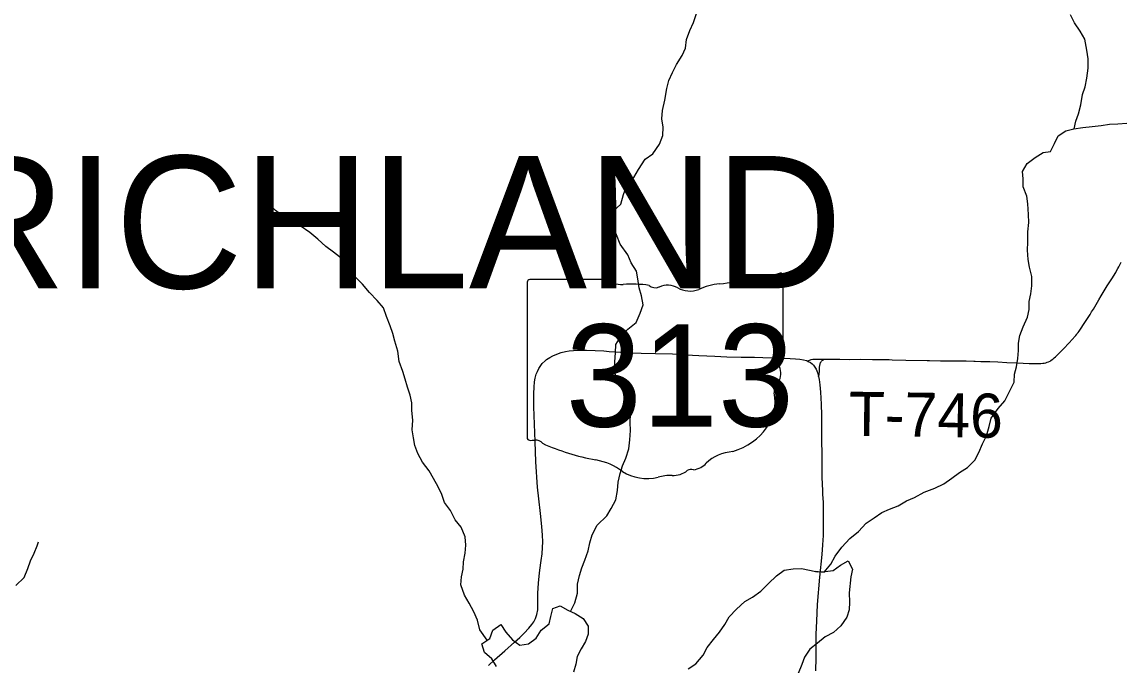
# Model space of a CAD drawing. Extents: x 0 to 191, y 0 to 55.
# Drawn here: x 144.524 to 145.232, y 24.589 to 25.004 of the extents above; entities that cross this region are included whole.
import ezdxf

# ---------------------------------------------------------------- set-up
doc = ezdxf.new("R2010")
doc.units = 0
for name, color, linetype in [('GM_X_Major_Lake', 7, 'Continuous'), ('GM_X_Minor_River', 7, 'Continuous'), ('GM_X_State_Location', 7, 'Continuous'), ('GM_X_State_Route', 7, 'Continuous'), ('GM_X_State_Shield', 7, 'Continuous'), ('GM_X_Township_Road', 7, 'Continuous'), ('GM_X_Township_Road_Text', 7, 'Continuous'), ('GM_X_Township_Text', 7, 'Continuous')]:
    doc.layers.add(name, color=color, linetype=linetype)

msp = doc.modelspace()

# ---------------------------------------------------------------- linework, layer by layer
at = {"layer": 'GM_X_Major_Lake'}
for points in [[(144.9535, 24.58702), (144.95838, 24.59031), (144.96324, 24.59587), (144.96584, 24.60064), (144.96975, 24.60581), (144.97367, 24.6106), (144.97703, 24.61557), (144.97981, 24.62054), (144.98468, 24.62534), (144.99011, 24.63034), (144.995, 24.63324), (145.00025, 24.6371), (145.00531, 24.64191), (145.01036, 24.6469), (145.01524, 24.65056), (145.0211, 24.6514), (145.02658, 24.65165), (145.0317, 24.65058), (145.03663, 24.6495), (145.04173, 24.64975), (145.04683, 24.65039), (145.05172, 24.65367), (145.0566, 24.65658), (145.05931, 24.65111), (145.05823, 24.64617), (145.0572, 24.63591), (145.05746, 24.63004), (145.05713, 24.6251), (145.05567, 24.62034), (145.05194, 24.61479), (145.04707, 24.61037), (145.04181, 24.60765), (145.03674, 24.60361), (145.03186, 24.59975), (145.02833, 24.59459), (145.02667, 24.58982), (145.02446, 24.58411)], [(144.83015, 24.58853), (144.82707, 24.59342), (144.82229, 24.59753), (144.82053, 24.6032), (144.82579, 24.60649), (144.82762, 24.61201), (144.83288, 24.61549), (144.83596, 24.6106), (144.84037, 24.60572), (144.84513, 24.60218), (144.85061, 24.603), (144.85567, 24.60686), (144.85884, 24.61183), (144.8639, 24.61588), (144.86499, 24.62063), (144.86626, 24.62577), (144.87116, 24.62753), (144.87591, 24.62475), (144.88066, 24.62272), (144.88581, 24.61937), (144.88908, 24.61448), (144.88913, 24.60936), (144.88729, 24.6046), (144.8845, 24.59982), (144.8821, 24.59505), (144.8812, 24.59011), (144.87975, 24.58478)]]:
    msp.add_lwpolyline(points, dxfattribs=at)
at = {"layer": 'GM_X_Minor_River'}
for points in [[(144.87772, 24.62398), (144.88059, 24.62955), (144.88223, 24.63564), (144.88217, 24.64152), (144.88343, 24.64703), (144.88508, 24.65198), (144.88692, 24.65694), (144.88912, 24.66303), (144.89021, 24.66817), (144.89166, 24.67331), (144.89481, 24.67942), (144.90118, 24.68556), (144.90397, 24.69034), (144.90693, 24.69588), (144.90801, 24.70177), (144.90852, 24.70727), (144.90978, 24.71279), (144.91124, 24.71774), (144.91327, 24.72269), (144.91529, 24.7286), (144.91598, 24.73448), (144.9163, 24.74056), (144.91605, 24.74567), (144.91637, 24.75137), (144.91706, 24.75763), (144.91719, 24.76276), (144.91355, 24.76764), (144.90801, 24.77269), (144.90606, 24.77817), (144.90637, 24.78462), (144.90669, 24.7905), (144.90682, 24.79581), (144.91017, 24.80097), (144.91466, 24.80577), (144.91991, 24.81001), (144.92268, 24.81592), (144.92452, 24.82144), (144.92351, 24.82712), (144.92194, 24.83241), (144.92112, 24.83809), (144.92032, 24.84301), (144.91685, 24.84846), (144.91472, 24.85355), (144.90973, 24.86051), (144.90739, 24.86655), (144.90488, 24.87144), (144.90388, 24.87655), (144.90497, 24.8815), (144.91021, 24.8863), (144.91185, 24.89239), (144.91387, 24.89772), (144.91854, 24.90347), (144.92152, 24.90844), (144.9258, 24.91513), (144.93068, 24.9186), (144.93496, 24.92491), (144.93717, 24.93044), (144.93731, 24.93574), (144.93649, 24.94123), (144.937, 24.94655), (144.93845, 24.9532), (144.93969, 24.96061), (144.94096, 24.96594), (144.94337, 24.97108), (144.94596, 24.97605), (144.94968, 24.98197), (144.95171, 24.98673), (144.95241, 24.99224), (144.95462, 24.99796), (144.95684, 25.0031), (144.95886, 25.00901)], [(145.20214, 24.93469), (145.20323, 24.9396), (145.20488, 24.94436), (145.20633, 24.95007), (145.20759, 24.95672), (145.20924, 24.96186), (145.21032, 24.96737), (145.21119, 24.97383), (145.21113, 24.97989), (145.21031, 24.98538), (145.20911, 24.99238), (145.20602, 24.99765), (145.20237, 25.00291), (145.19986, 25.00819)], [(145.03528, 24.6498), (145.04117, 24.64918), (145.04547, 24.65435), (145.04825, 24.65951), (145.05254, 24.66525), (145.05758, 24.671), (145.06321, 24.67543), (145.06807, 24.68081), (145.07333, 24.68428), (145.07822, 24.68757), (145.08311, 24.6899), (145.08876, 24.69206), (145.09421, 24.69516), (145.0993, 24.69731), (145.1055, 24.7008), (145.11247, 24.70335), (145.11812, 24.70608), (145.12338, 24.70975), (145.12826, 24.71341), (145.13333, 24.7167), (145.1382, 24.72131), (145.14079, 24.72627), (145.14319, 24.7318), (145.1456, 24.73714), (145.14743, 24.74304), (145.14869, 24.74837), (145.15317, 24.75468), (145.15746, 24.75967), (145.16024, 24.7652), (145.16339, 24.7715), (145.16371, 24.77681), (145.16499, 24.78157), (145.16588, 24.78689), (145.1662, 24.79201), (145.16634, 24.79675), (145.16723, 24.80169), (145.16925, 24.80722), (145.17203, 24.81351), (145.17311, 24.81845), (145.17324, 24.82357), (145.17414, 24.82852), (145.17484, 24.83364), (145.17477, 24.83971), (145.17339, 24.84557), (145.17258, 24.85068), (145.17214, 24.85655), (145.17227, 24.86167), (145.1722, 24.86831), (145.17289, 24.87439), (145.17265, 24.8795), (145.17239, 24.88632), (145.17158, 24.89143), (145.16925, 24.89747), (145.16919, 24.90259), (145.16895, 24.90733), (145.17192, 24.91248), (145.17699, 24.91634), (145.18207, 24.91944), (145.18698, 24.92006), (145.18938, 24.92521), (145.19179, 24.93017), (145.19686, 24.93346), (145.20196, 24.93466), (145.20781, 24.93568), (145.21367, 24.93613), (145.21953, 24.93677), (145.22481, 24.93778), (145.2303, 24.93785), (145.23597, 24.9383)], [(144.82409, 24.60543), (144.8193, 24.6121), (144.81772, 24.61834), (144.81539, 24.62381), (144.8125, 24.62927), (144.80941, 24.63454), (144.80707, 24.64115), (144.80758, 24.64628), (144.80867, 24.65122), (144.80881, 24.65597), (144.80988, 24.66148), (144.81021, 24.6666), (144.80977, 24.6721), (144.80725, 24.67814), (144.80341, 24.68302), (144.80051, 24.68886), (144.79648, 24.69412), (144.79473, 24.69922), (144.7924, 24.70412), (144.78951, 24.70959), (144.78662, 24.71448), (144.7824, 24.72012), (144.77931, 24.72577), (144.77755, 24.73087), (144.77656, 24.73578), (144.77574, 24.74089), (144.77606, 24.74716), (144.77561, 24.75341), (144.77556, 24.75834), (144.77437, 24.76325), (144.77262, 24.76835), (144.77124, 24.77346), (144.76967, 24.77856), (144.76733, 24.78497), (144.7665, 24.7916), (144.76454, 24.79802), (144.76336, 24.80294), (144.7616, 24.80785), (144.75927, 24.81389), (144.75732, 24.81936), (144.75311, 24.82424), (144.74832, 24.8293), (144.74373, 24.83474), (144.73818, 24.84036), (144.73454, 24.84524), (144.73088, 24.8507), (144.72497, 24.85536), (144.72002, 24.8589), (144.71505, 24.86377), (144.70989, 24.86807), (144.70361, 24.87216), (144.69827, 24.87608), (144.69276, 24.87828), (144.6878, 24.8822), (144.68283, 24.88707), (144.6807, 24.89197), (144.6805, 24.89254)], [(144.52049, 24.64062), (144.52574, 24.6458), (144.52813, 24.65152), (144.52978, 24.65647), (144.53219, 24.66143), (144.53422, 24.6662), (144.53514, 24.66868)]]:
    msp.add_lwpolyline(points, dxfattribs=at)
at = {"layer": 'GM_X_State_Route'}
msp.add_lwpolyline([(144.82494, 24.58919), (144.82885, 24.59274), (144.83534, 24.59854), (144.84162, 24.6041), (144.84507, 24.60721), (144.84795, 24.61), (144.85089, 24.61316), (144.85282, 24.61554), (144.854, 24.61731), (144.85516, 24.61942), (144.85609, 24.62196), (144.85662, 24.62491), (144.85669, 24.62918), (144.85662, 24.63168), (144.85668, 24.63573), (144.857, 24.64227), (144.85744, 24.64661), (144.85794, 24.65063), (144.85883, 24.65678), (144.8594, 24.66108), (144.85972, 24.66507), (144.85981, 24.66877), (144.8597, 24.6731), (144.8593, 24.67865), (144.8584, 24.68698), (144.85729, 24.69655), (144.8565, 24.70397), (144.85594, 24.71047), (144.85571, 24.71388), (144.85536, 24.7204), (144.85485, 24.73344), (144.85447, 24.74462), (144.85418, 24.75581), (144.85408, 24.76421), (144.85424, 24.76828), (144.8546, 24.77172), (144.85504, 24.77419), (144.85569, 24.77665), (144.85635, 24.77843), (144.85729, 24.78044), (144.8585, 24.78232), (144.85947, 24.78358), (144.86129, 24.78535), (144.86228, 24.78614), (144.86442, 24.78752), (144.86637, 24.78856), (144.86897, 24.78971), (144.87165, 24.79063), (144.8744, 24.79132), (144.87688, 24.79174), (144.87969, 24.79204), (144.88375, 24.79223), (144.88811, 24.79225), (144.8937, 24.79206), (144.89928, 24.79169), (144.90268, 24.79144), (144.90671, 24.79115), (144.91631, 24.79057), (144.92313, 24.79036), (144.93244, 24.79012), (144.94332, 24.78977), (144.95231, 24.78929), (144.96036, 24.78878), (144.97058, 24.78825), (144.97831, 24.78788), (144.9876, 24.78769), (144.99628, 24.7876), (145.00155, 24.78746), (145.00741, 24.78727), (145.01418, 24.78705), (145.01912, 24.78689), (145.02255, 24.78671), (145.02536, 24.78644), (145.02786, 24.78601), (145.0297, 24.78549), (145.03009, 24.78533), (145.03088, 24.785), (145.03229, 24.78423), (145.03329, 24.78343), (145.03422, 24.78255), (145.03516, 24.78126), (145.03596, 24.77987), (145.03682, 24.7778), (145.03743, 24.77567), (145.03753, 24.77519), (145.03793, 24.77321), (145.0384, 24.76979), (145.03879, 24.76514), (145.03918, 24.75737), (145.03933, 24.75024), (145.03943, 24.74032), (145.03936, 24.73443), (145.03954, 24.72481), (145.03959, 24.71766), (145.03956, 24.71363), (145.03957, 24.7124), (145.03959, 24.71116), (145.03979, 24.70529), (145.03993, 24.7025), (145.04011, 24.69941), (145.04041, 24.69417), (145.04049, 24.69107), (145.04048, 24.68612), (145.04049, 24.67775), (145.04038, 24.67277), (145.04007, 24.66686), (145.03955, 24.66066), (145.03803, 24.64614), (145.03666, 24.6285), (145.03609, 24.61766), (145.03584, 24.60928), (145.03565, 24.60091), (145.03564, 24.59409), (145.0355, 24.58572)], dxfattribs=at)
at = {"layer": 'GM_X_State_Shield'}
for p, q in [((144.84988, 24.83595), (144.84988, 24.73589)), ((144.89976, 24.83767), (144.8515, 24.83767)), ((145.01467, 24.7878), (145.01467, 24.84015)), ((145.01465, 24.78782), (145.01467, 24.7878))]:
    msp.add_line(p, q, dxfattribs=at)
for centre, major_axis, start_param, end_param in [((144.95597, 24.97408), (0.17476, 0), 4.814394, 5.042369), ((145.01284, 24.84036), (0.00183, 0), 6.141152, 7.989035), ((144.85176, 24.83616), (0.00191, 0), 1.712693, 3.28349), ((144.91125, 24.84928), (0.01852, 0), 4.042523, 4.731795), ((144.91739, 24.78149), (0.06648, 0), 1.404758, 1.657858), ((144.93248, 24.83668), (0.00534, 0), 3.836095, 5.185415), ((144.94032, 24.82511), (0.01111, 0), 0.950623, 2.079405), ((144.97826, 24.80711), (0.03516, 0), 1.699011, 2.107814), ((144.95466, 24.84097), (0.01336, 0), 4.081561, 5.145723), ((145.01424, 24.78396), (0.00284, 0), 1.883978, 3.671073), ((145.01271, 24.7876), (0.00196, 0), 5.05454, 6.418171), ((144.99618, 24.77735), (0.01704, 0), 5.934695, 6.695948), ((145.02124, 24.7659), (0.0124, 0), 2.387724, 3.262537), ((144.96576, 24.75924), (0.04371, 0), 5.101752, 6.440018), ((144.85178, 24.73567), (0.00193, 0), 3.00124, 4.508301), ((144.85207, 24.7459), (0.0147, 0), 4.665946, 4.897461), ((144.85508, 24.73011), (0.0053, 0), 0.519207, 1.627899), ((144.92199, 24.82001), (0.1262, 0), 4.195997, 4.488961), ((144.88437, 24.69093), (0.03949, 0), 0.823519, 1.323587), ((144.98419, 24.70779), (0.02394, 0), 1.647645, 2.488434), ((144.92707, 24.72962), (0.02506, 0), 4.026481, 4.996735), ((144.94338, 24.72212), (0.01335, 0), 4.691044, 5.507374), ((144.95546, 24.71243), (0.00376, 0), 1.147584, 2.315152), ((144.95386, 24.72619), (0.01412, 0), 4.937069, 5.64225), ((144.94155, 24.69502), (0.02059, 0), 1.495662, 1.94098)]:
    msp.add_ellipse(centre, major_axis=major_axis, ratio=0.8, start_param=start_param, end_param=end_param, dxfattribs=at)
at = {"layer": 'GM_X_Township_Road'}
for points in [[(145.04143, 24.78637), (145.04544, 24.78636), (145.05125, 24.78632), (145.05759, 24.78629), (145.06453, 24.78631), (145.07218, 24.78624), (145.0829, 24.7861), (145.0849, 24.78608), (145.09379, 24.78582), (145.10755, 24.7855), (145.10885, 24.78548), (145.11612, 24.7854), (145.12595, 24.78542), (145.13258, 24.7854), (145.13749, 24.78522), (145.13832, 24.78518), (145.14201, 24.78501), (145.14779, 24.7848), (145.15297, 24.7846), (145.15886, 24.78434), (145.16546, 24.78404), (145.17306, 24.78365), (145.17382, 24.78361), (145.17519, 24.78358), (145.17602, 24.78358), (145.17943, 24.78358), (145.18061, 24.78362), (145.18201, 24.78373), (145.1829, 24.78387), (145.18382, 24.78409), (145.18476, 24.7844), (145.18554, 24.78471), (145.18657, 24.78521), (145.18711, 24.78553), (145.188, 24.78612), (145.18864, 24.78659), (145.18927, 24.78717), (145.19013, 24.78795), (145.19277, 24.79058), (145.19526, 24.79316), (145.19888, 24.79688), (145.20269, 24.80112), (145.2032, 24.80168), (145.20381, 24.80243), (145.20417, 24.8029), (145.20473, 24.80366), (145.20535, 24.80453), (145.20623, 24.80576), (145.20664, 24.80638), (145.20821, 24.80873), (145.20983, 24.81123), (145.21239, 24.81525), (145.21338, 24.81682), (145.2145, 24.81868), (145.218, 24.82458), (145.21956, 24.82728), (145.22013, 24.82821), (145.22337, 24.83357), (145.22631, 24.8381), (145.22892, 24.84229), (145.22946, 24.84325), (145.23022, 24.84471), (145.23082, 24.84593), (145.23243, 24.84886)], [(145.03009, 24.78533), (145.03113, 24.78564), (145.03277, 24.78614), (145.03391, 24.78635), (145.03579, 24.78643), (145.03776, 24.7864), (145.04143, 24.78637)], [(145.03753, 24.77519), (145.03773, 24.77586), (145.03784, 24.77626), (145.03796, 24.77707), (145.03801, 24.77803), (145.03811, 24.77967), (145.03819, 24.78092), (145.0384, 24.78278), (145.03846, 24.78315), (145.03875, 24.78416), (145.03888, 24.78446), (145.03909, 24.78478), (145.03929, 24.78503), (145.03957, 24.7853), (145.03986, 24.78554), (145.04015, 24.78573), (145.04069, 24.78603), (145.04099, 24.78618), (145.04143, 24.78637)]]:
    msp.add_lwpolyline(points, dxfattribs=at)

# ---------------------------------------------------------------- texts
at = {"layer": 'GM_X_State_Location'}
for s in ['s', 'r']:
    msp.add_text(s, height=0.0000947, dxfattribs=at).set_placement((144.93042, 24.77926))
msp.add_text('313', height=0.0000947, rotation=0.00001, dxfattribs=at).set_placement((144.89699, 24.77237))
at = {"layer": 'GM_X_State_Shield'}
msp.add_text('313', height=0.065918, dxfattribs=at).set_placement((144.87461, 24.74294))
at = {"layer": 'GM_X_Township_Road_Text'}
msp.add_text('T-746', height=0.028409, rotation=359.18774, dxfattribs=at).set_placement((145.05682, 24.73709))
at = {"layer": 'GM_X_Township_Text'}
msp.add_text('RICHLAND', height=0.085227, rotation=0.00001, dxfattribs=at).set_placement((144.47035, 24.83202))

doc.saveas('drawing.dxf')
